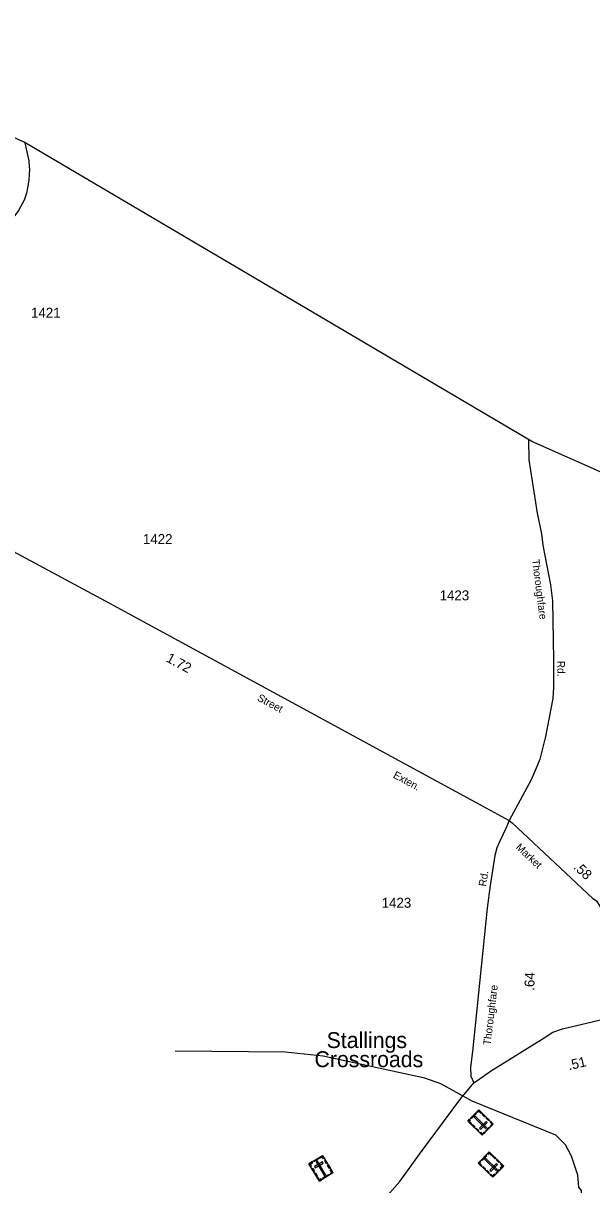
# Model space of a CAD drawing. Extents: x 2532689 to 2764727, y 536648 to 732970.
# Drawn here: x 2577230 to 2584380, y 698470 to 713074 of the extents above; entities that cross this region are included whole.
import ezdxf

# ---------------------------------------------------------------- set-up
doc = ezdxf.new("R2010")
doc.units = 0
for name, color, linetype in [('Exist Boundary Political CountyLine', 7, 'Continuous'), ('Exist Civil Demographics Community Label', 7, 'Continuous'), ('Exist Cultural Cemetery CELL', 7, 'Continuous'), ('Exist Hydrographic Creek Single Shore', 7, 'Continuous'), ('Exist Road Primary NC Attributed', 7, 'Continuous'), ('Exist Road Primary NC Mileage Hundredths English Label', 7, 'Continuous'), ('Exist Road Secondary Mileage Hundredths English Label', 7, 'Continuous'), ('Exist Road Secondary Type 51 Attributed', 7, 'Continuous'), ('Exist Road Secondary Type 51 Label', 7, 'Continuous'), ('Exist Road Secondary Type 51 Number Label', 7, 'Continuous')]:
    doc.layers.add(name, color=color, linetype=linetype)

msp = doc.modelspace()

# ---------------------------------------------------------------- linework, layer by layer
at = {"layer": 'Exist Boundary Political CountyLine'}
msp.add_lwpolyline([(2594930, 702539), (2594125, 702951), (2591448, 704307), (2588259, 705761), (2583625, 707815), (2577241, 711578), (2574077, 712998), (2571328, 714581), (2560378, 720855), (2555265, 723493), (2546974, 728176), (2544857, 729105)], dxfattribs=at)
at = {"layer": 'Exist Cultural Cemetery CELL'}
for points in [[(2583142, 699234), (2583003, 699092), (2582821, 699270), (2582960, 699412)], [(2582928, 699363), (2582869, 699303), (2582861, 699311), (2582920, 699371)], [(2582937, 699389), (2582945, 699381), (2582961, 699396), (2582990, 699368), (2582997, 699376), (2582960, 699412)], [(2583010, 699363), (2583041, 699333), (2583033, 699325), (2583002, 699355)], [(2582844, 699294), (2582852, 699286), (2582837, 699270), (2582866, 699242), (2582858, 699234), (2582821, 699270)], [(2582881, 699228), (2582912, 699197), (2582904, 699189), (2582873, 699220)], [(2583045, 699177), (2583058, 699190), (2582913, 699332), (2582900, 699319)], [(2583065, 699253), (2583052, 699266), (2582969, 699182), (2582983, 699169)], [(2583058, 699316), (2583089, 699286), (2583081, 699278), (2583050, 699308)], [(2583111, 699265), (2583103, 699256), (2583126, 699234), (2583098, 699205), (2583106, 699197), (2583142, 699234)], [(2582928, 699182), (2582959, 699151), (2582951, 699143), (2582920, 699173)], [(2582972, 699122), (2582980, 699130), (2583003, 699108), (2583031, 699137), (2583039, 699129), (2583003, 699092)], [(2583090, 699181), (2583054, 699144), (2583046, 699152), (2583082, 699189)], [(2580823, 698735), (2580993, 698838), (2581125, 698620), (2580955, 698517)], [(2580886, 698773), (2580931, 698800), (2580937, 698790), (2580892, 698764)], [(2581016, 698801), (2581006, 698795), (2580989, 698823), (2580955, 698802), (2580949, 698811), (2580993, 698838)], [(2581044, 698733), (2581021, 698770), (2581031, 698775), (2581054, 698738)], [(2583273, 698706), (2583134, 698564), (2582952, 698742), (2583091, 698885)], [(2583059, 698836), (2583000, 698775), (2582992, 698783), (2583051, 698844)], [(2583176, 698649), (2583189, 698662), (2583044, 698804), (2583031, 698791)], [(2583068, 698861), (2583076, 698853), (2583092, 698869), (2583121, 698840), (2583128, 698848), (2583091, 698885)], [(2583141, 698836), (2583172, 698805), (2583164, 698797), (2583133, 698828)], [(2583189, 698789), (2583220, 698758), (2583212, 698750), (2583181, 698781)], [(2580845, 698698), (2580855, 698704), (2580838, 698731), (2580873, 698752), (2580867, 698762), (2580823, 698735)], [(2580884, 698635), (2580861, 698672), (2580871, 698677), (2580893, 698640)], [(2580893, 698698), (2580903, 698682), (2581003, 698743), (2580994, 698759)], [(2580931, 698766), (2580915, 698757), (2581020, 698583), (2581036, 698593)], [(2581078, 698676), (2581055, 698713), (2581065, 698719), (2581088, 698682)], [(2581097, 698603), (2581091, 698613), (2581110, 698624), (2581089, 698659), (2581098, 698665), (2581125, 698620)], [(2582975, 698766), (2582983, 698758), (2582968, 698742), (2582997, 698714), (2582989, 698706), (2582952, 698742)], [(2583012, 698700), (2583043, 698670), (2583035, 698661), (2583004, 698692)], [(2583059, 698654), (2583090, 698623), (2583082, 698615), (2583051, 698646)], [(2583196, 698725), (2583183, 698738), (2583100, 698654), (2583114, 698641)], [(2583221, 698654), (2583185, 698617), (2583177, 698625), (2583213, 698662)], [(2583242, 698737), (2583234, 698729), (2583257, 698706), (2583229, 698677), (2583237, 698669), (2583273, 698706)], [(2580918, 698577), (2580896, 698614), (2580906, 698620), (2580928, 698583)], [(2580983, 698534), (2580977, 698544), (2580958, 698533), (2580937, 698567), (2580928, 698562), (2580955, 698517)], [(2580998, 698557), (2581070, 698601), (2581076, 698591), (2581004, 698547)], [(2583103, 698595), (2583111, 698603), (2583134, 698580), (2583162, 698609), (2583170, 698601), (2583134, 698564)]]:
    msp.add_lwpolyline(points, close=True, dxfattribs=at)
at = {"layer": 'Exist Hydrographic Creek Single Shore'}
msp.add_lwpolyline([(2584198, 697282), (2584187, 697390), (2584243, 697543), (2584251, 698400), (2584217, 698441), (2584205, 698592), (2584126, 698832), (2584048, 698973), (2583929, 699093), (2582878, 699523), (2582483, 699740), (2582282, 699811), (2581001, 700087), (2580524, 700137), (2579141, 700150)], dxfattribs=at)
at = {"layer": 'Exist Road Primary NC Attributed'}
for points in [[(2582895, 699750), (2582935, 699777), (2583105, 699899), (2583780, 700317), (2583889, 700388), (2584013, 700432), (2585341, 700746)], [(2581836, 698366), (2581965, 698511), (2582215, 698853), (2582735, 699555), (2582895, 699750)]]:
    msp.add_lwpolyline(points, dxfattribs=at)
at = {"layer": 'Exist Road Secondary Type 51 Attributed'}
for points in [[(2577251, 711572), (2577300, 711345), (2577305, 711269), (2577308, 711240), (2577305, 711178), (2577301, 711101), (2577283, 711003), (2577270, 710939), (2577240, 710851), (2577171, 710720), (2577062, 710571), (2576968, 710488), (2576867, 710407), (2576833, 710383), (2576484, 710140), (2576236, 709911), (2576104, 709700), (2576073, 709662), (2575988, 709482), (2575952, 709377), (2575777, 708744), (2575626, 708181), (2575405, 707392), (2575370, 707364)], [(2583583, 707840), (2583590, 707584), (2583695, 706914), (2583746, 706653), (2583765, 706510), (2583859, 706014), (2583885, 705810), (2583897, 705070), (2583900, 704724), (2583889, 704582), (2583800, 704106), (2583726, 703823), (2583693, 703736), (2583617, 703560), (2583343, 703051)], [(2575370, 707364), (2578315, 705781), (2583343, 703051)], [(2583343, 703051), (2583301, 702950), (2583222, 702791), (2583187, 702706), (2583161, 702612), (2583103, 702232), (2583066, 701948), (2582880, 700145), (2582857, 699950), (2582861, 699835), (2582895, 699750)], [(2583343, 703051), (2583379, 703022), (2584392, 702071), (2584438, 702041), (2584484, 701966), (2585341, 700746)]]:
    msp.add_lwpolyline(points, dxfattribs=at)

# ---------------------------------------------------------------- texts
at = {"layer": 'Exist Civil Demographics Community Label'}
for s, p in [('Stallings', (2581046, 700189)), ('Crossroads', (2580893, 699949))]:
    msp.add_text(s, height=200, dxfattribs=at).set_placement(p)
at = {"layer": 'Exist Road Primary NC Mileage Hundredths English Label'}
msp.add_text('.51', height=125, rotation=13.3011, dxfattribs=at).set_placement((2584095, 699909))
at = {"layer": 'Exist Road Secondary Mileage Hundredths English Label'}
for s, rotation, p in [('1.72', 331.5006, (2579016, 705055)), ('.58', 316.8145, (2584141, 702453)), ('.64', 88.179, (2583657, 700908))]:
    msp.add_text(s, height=125, rotation=rotation, dxfattribs=at).set_placement(p)
at = {"layer": 'Exist Road Secondary Type 51 Label'}
for s, rotation, p in [('Thoroughfare', 277.3988, (2583627, 706329)), ('Rd.', 270.4749, (2583947, 705058)), ('Street', 331.5006, (2580165, 704564)), ('Exten.', 331.5006, (2581873, 703593)), ('Market', 316.8145, (2583417, 702704)), ('Rd.', 81.2327, (2583050, 702216)), ('Thoroughfare', 83.1789, (2583108, 700221))]:
    msp.add_text(s, height=95, rotation=rotation, dxfattribs=at).set_placement(p)
at = {"layer": 'Exist Road Secondary Type 51 Number Label'}
for s, p in [('1421', (2577328, 709371)), ('1422', (2578735, 706526)), ('1423', (2582467, 705818)), ('1423', (2581738, 701953))]:
    msp.add_text(s, height=125, dxfattribs=at).set_placement(p)

doc.saveas('drawing.dxf')
